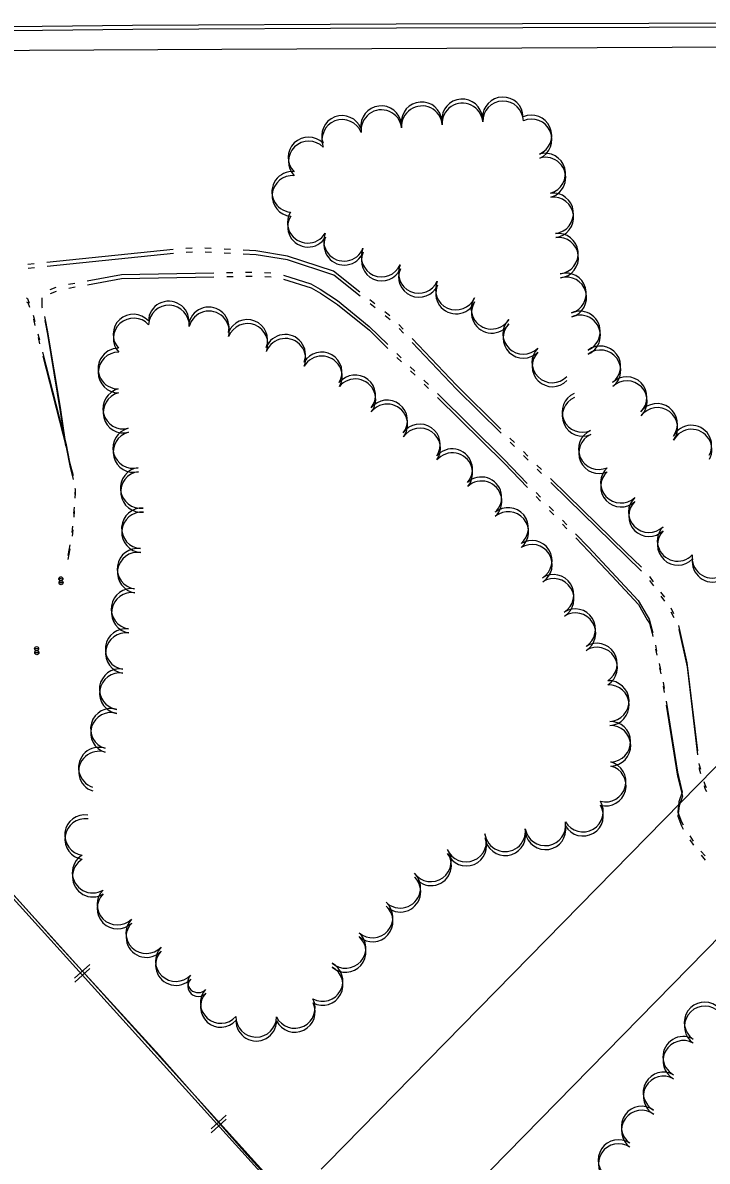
# Model space of a CAD drawing. Extents: x -25029 to 2274964, y -81170 to 687028.
# Drawn here: x 14099 to 14435, y -65900 to -65340 of the extents above; entities that cross this region are included whole.
import ezdxf

# ---------------------------------------------------------------- set-up
doc = ezdxf.new("R2010")
doc.units = 0
for name, color, linetype in [('81911BEA - RW_X_Fee_RW', 7, 'Continuous'), ('RD_X_RR_1', 7, 'Continuous'), ('ROAD', 7, 'Continuous'), ('RR', 7, 'Continuous'), ('TREES', 7, 'Continuous'), ('WATER', 7, 'Continuous')]:
    doc.layers.add(name, color=color, linetype=linetype)

msp = doc.modelspace()

# ---------------------------------------------------------------- linework, layer by layer
at = {"layer": '81911BEA - RW_X_Fee_RW'}
for points in [[(14528.6, -65351.39), (14196.48, -65352.92), (14038.66, -65353.66)], [(14245.22, -65903.96), (14248.34, -65900.86), (14455.29, -65689.68), (14757.25, -65381.56)], [(14286.87, -65946.86), (14288.01, -65945.7), (14499.2, -65730.13)]]:
    msp.add_lwpolyline(points, dxfattribs=at)
at = {"layer": 'RD_X_RR_1'}
msp.add_lwpolyline([(15118.51, -66920.09), (15102.46, -66899.16), (15084.34, -66876.1), (15065.82, -66853.33), (15031.18, -66810.62), (14998.07, -66771.73), (14964.26, -66732.51), (14917.1, -66680.24), (14867.87, -66625.06), (14814.07, -66565.02), (14709.26, -66449.36), (14635.59, -66368.17), (14613.38, -66343.41), (14593.45, -66322.12), (14570.23, -66295.75), (14491.74, -66209.34), (14426.57, -66137), (14377.08, -66081.61), (14319.17, -66018.35), (14262.81, -65956.05), (14208.8, -65896.69), (14165.77, -65847.92), (14115.8, -65793.21), (14062.6, -65734.19)], dxfattribs=at)
at = {"layer": 'ROAD'}
for points in [[(14019.25, -65342.38), (14152.56, -65340.98), (14282.19, -65340.29), (14406.44, -65339.89), (14493.41, -65339.74)], [(14019.38, -65344.31), (14152.69, -65342.92), (14282.32, -65342.25), (14406.57, -65341.87), (14493.54, -65341.73)]]:
    msp.add_lwpolyline(points, dxfattribs=at)
at = {"layer": 'RR'}
for p, q in [((14124.05, -65809.9), (14131.47, -65803.2)), ((14124.12, -65811.84), (14131.54, -65805.14)), ((14191.13, -65884.07), (14198.54, -65877.36)), ((14191.19, -65886.02), (14198.6, -65879.31))]:
    msp.add_line(p, q, dxfattribs=at)
for points in [[(13826.29, -65472.46), (14076.74, -65750.13), (14304.8, -66002.33), (14582.94, -66309.66), (14853.98, -66609.23), (15003.77, -66777.97), (15044.98, -66826.17), (15085.86, -66877.19), (15120.25, -66921.33), (15161.85, -66977.65), (15238.3, -67088.41), (15251.73, -67108.38)], [(13826.4, -65474.36), (14076.82, -65752.07), (14304.85, -66004.29), (14582.95, -66311.66), (14853.95, -66611.26), (15003.72, -66780.02), (15044.93, -66828.22), (15085.8, -66879.25), (15120.18, -66923.39), (15161.78, -66979.72), (15238.21, -67090.49), (15251.64, -67110.46)]]:
    msp.add_lwpolyline(points, dxfattribs=at)
at = {"layer": 'TREES'}
for centre, radius, start, end in [((14314.66, -65387.27), 10, 4.1373, 184.1373), ((14334.63, -65386.3), 10, 1.3868, 181.3868), ((14274.81, -65390.64), 10, 6.932, 186.932), ((14274.93, -65392.6), 10, 6.925, 186.925), ((14294.71, -65388.71), 10, 4.1373, 184.1373), ((14294.83, -65390.68), 10, 4.1303, 184.1303), ((14314.78, -65389.24), 10, 4.1303, 184.1303), ((14334.75, -65388.28), 10, 1.3798, 181.3798), ((14255.55, -65395.44), 10, 21.0373, 201.0373), ((14255.67, -65397.4), 10, 21.0303, 201.0303), ((14348.68, -65395.2), 10, 293.9059, 113.9059), ((14348.8, -65397.18), 10, 293.8989, 113.8989), ((14239.08, -65406.03), 10, 44.4591, 224.4591), ((14239.2, -65407.99), 10, 44.4521, 224.4521), ((14355.45, -65413.97), 10, 285.766, 105.766), ((14355.57, -65415.94), 10, 285.759, 105.759), ((14231.06, -65422.99), 10, 84.9449, 264.9449), ((14231.18, -65424.95), 10, 84.9379, 264.9379), ((14359.36, -65433.52), 10, 276.8225, 96.8225), ((14359.47, -65435.5), 10, 276.8155, 96.8155), ((14238.72, -65438.16), 10, 148.6308, 328.6308), ((14238.83, -65440.12), 10, 148.6238, 328.6238), ((14256.56, -65447.04), 10, 158.451, 338.451), ((14256.67, -65449), 10, 158.444, 338.444), ((14361.73, -65453.38), 10, 276.8225, 96.8225), ((14361.84, -65455.36), 10, 276.8155, 96.8155), ((14275, -65454.77), 10, 156.0684, 336.0684), ((14275.11, -65456.73), 10, 156.0614, 336.0614), ((14293.28, -65462.88), 10, 156.0684, 336.0684), ((14293.39, -65464.85), 10, 156.0614, 336.0614), ((14311.54, -65471.03), 10, 155.8246, 335.8246), ((14365.7, -65472.92), 10, 286.1301, 106.1301), ((14365.81, -65474.89), 10, 286.1231, 106.1231), ((14311.65, -65473), 10, 155.8176, 335.8176), ((14170.31, -65486.79), 10, 357.654, 177.654), ((14170.42, -65488.75), 10, 357.647, 177.647), ((14329.11, -65480.49), 10, 147.5556, 327.5556), ((14329.21, -65482.46), 10, 147.5486, 327.5486), ((14152.97, -65493.16), 10, 42.6694, 222.6694), ((14189.99, -65489.69), 10, 345.5884, 165.5884), ((14190.09, -65491.65), 10, 345.5814, 165.5814), ((14372.53, -65491.67), 10, 293.9062, 113.9063), ((14372.63, -65493.64), 10, 293.8992, 113.8993), ((14153.07, -65495.11), 10, 42.6624, 222.6624), ((14208.98, -65495.83), 10, 338.5923, 158.5923), ((14209.09, -65497.79), 10, 338.5853, 158.5853), ((14344.68, -65492.86), 10, 135.5446, 315.5446), ((14344.79, -65494.83), 10, 135.5376, 315.5376), ((14227.6, -65503.14), 10, 338.532, 158.532), ((14227.7, -65505.1), 10, 338.525, 158.525), ((14145.56, -65509.94), 10, 89.7076, 269.7076), ((14358.96, -65506.87), 10, 135.5446, 315.5446), ((14382.58, -65508.81), 10, 306.8491, 126.8491), ((14382.68, -65510.79), 10, 306.8421, 126.8421), ((14145.66, -65511.89), 10, 89.7006, 269.7006), ((14245.55, -65511.83), 10, 329.8141, 149.8141), ((14245.65, -65513.79), 10, 329.8071, 149.8071), ((14359.06, -65508.84), 10, 135.5376, 315.5376), ((14262.01, -65523.09), 10, 321.4359, 141.4359), ((14262.11, -65525.05), 10, 321.4289, 141.4289), ((14395.54, -65523.98), 10, 314.1779, 134.1779), ((14395.65, -65525.96), 10, 314.1709, 134.1709), ((14147.97, -65529.63), 10, 104.2245, 284.2245), ((14148.07, -65531.58), 10, 104.2175, 284.2175), ((14373.79, -65531.28), 10, 113.8546, 293.8546), ((14369.75, -65522.13), 0.00000000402, 113.8115, 293.8115), ((14277.73, -65535.45), 10, 322.2197, 142.2197), ((14277.83, -65537.42), 10, 322.2127, 142.2127), ((14373.89, -65533.25), 10, 113.8476, 293.8476), ((14369.85, -65524.11), 0.00000000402, 113.8045, 293.8045), ((14410.52, -65537.14), 10, 323.2319, 143.2319), ((14410.62, -65539.12), 10, 323.2249, 143.2249), ((14152.88, -65549.02), 10, 104.2245, 284.2245), ((14293.87, -65547.25), 10, 325.4255, 145.4255), ((14293.97, -65549.22), 10, 325.4185, 145.4185), ((14381.88, -65549.57), 10, 113.8546, 293.8546), ((14427.36, -65547.83), 10, 331.9634, 151.9634), ((14427.46, -65549.81), 10, 331.9564, 151.9564), ((14152.98, -65550.97), 10, 104.2175, 284.2175), ((14381.98, -65551.55), 10, 113.8476, 293.8476), ((14309.7, -65559.43), 10, 319.4344, 139.4344), ((14309.8, -65561.4), 10, 319.4274, 139.4274), ((14156.57, -65568.64), 10, 97.0857, 277.0857), ((14156.67, -65570.59), 10, 97.0787, 277.0787), ((14392.71, -65566.07), 10, 132.6842, 312.6842), ((14392.8, -65568.05), 10, 132.6772, 312.6772), ((14324.07, -65573.3), 10, 312.6004, 132.6004), ((14324.16, -65575.27), 10, 312.5934, 132.5934), ((14406.46, -65580.58), 10, 134.2165, 314.2165), ((14157.14, -65588.54), 10, 86.1559, 266.1559), ((14337.23, -65588.35), 10, 309.7083, 129.7083), ((14406.55, -65582.56), 10, 134.2095, 314.2095), ((14157.23, -65590.49), 10, 86.1489, 266.1489), ((14337.32, -65590.32), 10, 309.7013, 129.7013), ((14420.63, -65594.69), 10, 136.0623, 316.0623), ((14420.73, -65596.67), 10, 136.0553, 316.0553), ((14348.91, -65604.44), 9.93, 302.2552, 122.2552), ((14349, -65606.41), 9.93, 302.2482, 122.2482), ((14155, -65608.41), 10, 81.5739, 261.5739), ((14155.09, -65610.36), 10, 81.5669, 261.5669), ((14437.74, -65603.04), 10, 171.8996, 351.8996), ((14437.83, -65605.02), 10, 171.8926, 351.8926), ((14359.55, -65621.29), 10, 302.2552, 122.2552), ((14359.64, -65623.27), 10, 302.2482, 122.2482), ((14152.07, -65628.19), 10, 81.5739, 261.5739), ((14152.16, -65630.14), 10, 81.5669, 261.5669), ((14370.22, -65638.2), 10, 302.2552, 122.2552), ((14370.31, -65640.18), 10, 302.2482, 122.2482), ((14149.14, -65647.98), 10, 81.5739, 261.5739), ((14149.22, -65649.93), 10, 81.5669, 261.5669), ((14380.9, -65655.12), 10, 302.2552, 122.2552), ((14380.98, -65657.1), 10, 302.2482, 122.2482), ((14146.21, -65667.76), 10, 81.5739, 261.5739), ((14146.29, -65669.71), 10, 81.5669, 261.5669), ((14386.71, -65673.56), 10, 272.7533, 92.7533), ((14386.8, -65675.54), 10, 272.7463, 92.7463), ((14141.87, -65687.23), 10, 73.3098, 253.3098), ((14141.95, -65689.18), 10, 73.3028, 253.3028), ((14387.46, -65693.55), 10, 271.507, 91.507), ((14387.54, -65695.53), 10, 271.5, 91.5), ((14135.94, -65706.33), 10, 72.2127, 252.2127), ((14136.02, -65708.28), 10, 72.2057, 252.2057), ((14385.17, -65713.21), 10, 255.215, 75.215), ((14385.25, -65715.19), 10, 255.208, 75.208), ((14374.01, -65727.97), 10, 210.5786, 30.5786), ((14374.08, -65729.95), 10, 210.5716, 30.5716), ((14129.14, -65739.53), 10, 81.8384, 261.8384), ((14129.21, -65741.48), 10, 81.8314, 261.8314), ((14335.75, -65737.62), 10, 187.1308, 7.1308), ((14355.54, -65734.72), 10, 189.5684, 9.5684), ((14355.61, -65736.69), 10, 189.5614, 9.5614), ((14316.6, -65742.7), 10, 202.5662, 22.5662), ((14316.67, -65744.67), 10, 202.5592, 22.5592), ((14335.83, -65739.59), 10, 187.1238, 7.1238), ((14299.27, -65752.41), 10, 215.963, 35.963), ((14132.89, -65757.99), 10, 121.1628, 301.1628), ((14132.96, -65759.94), 10, 121.1558, 301.1558), ((14299.34, -65754.38), 10, 215.956, 35.956), ((14284.18, -65765.43), 10, 225.6265, 45.6265), ((14284.25, -65767.4), 10, 225.6195, 45.6195), ((14145.05, -65773.71), 10, 134.2648, 314.2648), ((14145.12, -65775.65), 10, 134.2578, 314.2578), ((14270.55, -65780.06), 10, 228.4201, 48.4201), ((14270.62, -65782.02), 10, 228.4131, 48.4131), ((14159.28, -65787.75), 10, 136.5161, 316.5161), ((14159.35, -65789.7), 10, 136.5091, 316.5091), ((14257.28, -65795.02), 10, 228.4201, 48.4201), ((14257.34, -65796.98), 10, 228.4131, 48.4131), ((14173.79, -65801.51), 10, 136.5161, 316.5161), ((14173.86, -65803.46), 10, 136.5091, 316.5091), ((14245.95, -65811.33), 10, 242.0415, 62.0415), ((14184.76, -65811.91), 5.11, 136.5161, 316.5161), ((14246.02, -65813.3), 10, 242.0345, 62.0345), ((14184.82, -65813.86), 5.11, 136.5091, 316.5091), ((14195.89, -65822.12), 10, 137.9697, 317.9697), ((14195.95, -65824.07), 10, 137.9627, 317.9627), ((14232.29, -65824.58), 10, 206.1912, 26.1912), ((14232.35, -65826.54), 10, 206.1842, 26.1842), ((14433.91, -65831.68), 10, 55.1098, 235.1098), ((14433.97, -65833.67), 10, 55.1028, 235.1028), ((14213.32, -65828.91), 10, 179.4866, 359.4866), ((14213.38, -65830.86), 10, 179.4796, 359.4796), ((14423.38, -65848.65), 10, 61.2315, 241.2315), ((14423.44, -65850.63), 10, 61.2245, 241.2245), ((14413.67, -65866.14), 10, 60.7293, 240.7293), ((14413.73, -65868.12), 10, 60.7223, 240.7223), ((14402.93, -65882.97), 10, 54.1754, 234.1754), ((14402.99, -65884.95), 10, 54.1684, 234.1684), ((14391.57, -65899.42), 10, 56.5712, 236.5712), ((14391.62, -65901.4), 10, 56.5642, 236.5642)]:
    msp.add_arc(centre, radius, start, end, dxfattribs=at)
at = {"layer": 'WATER'}
for p, q in [((14181.91, -65450.66), (14178.79, -65450.89)), ((14191.27, -65450.89), (14188.15, -65450.74)), ((14172.56, -65451.37), (14110.39, -65457.77)), ((14172.67, -65453.32), (14110.5, -65459.71)), ((14182.02, -65452.61), (14178.9, -65452.84)), ((14191.38, -65452.84), (14188.26, -65452.69)), ((14200.63, -65451.36), (14197.51, -65451.21)), ((14200.74, -65453.31), (14197.62, -65453.16)), ((14104.17, -65458.41), (14101.06, -65458.73)), ((14104.28, -65460.35), (14101.17, -65460.67)), ((14198.72, -65462.71), (14201.85, -65462.65)), ((14198.83, -65464.66), (14201.96, -65464.6)), ((14217.47, -65462.71), (14220.59, -65462.79)), ((14217.58, -65464.66), (14220.7, -65464.74)), ((14112.08, -65471.05), (14115, -65469.94)), ((14112.19, -65472.99), (14115.11, -65471.88)), ((14121.03, -65468.41), (14124.11, -65467.84)), ((14121.14, -65470.35), (14124.22, -65469.78)), ((14271.73, -65478.08), (14269.28, -65476.14)), ((14271.84, -65480.04), (14269.39, -65478.1)), ((14103.63, -65483.69), (14104.41, -65486.72)), ((14279.08, -65483.91), (14276.63, -65481.97)), ((14279.19, -65485.87), (14276.74, -65483.93)), ((14103.74, -65485.63), (14104.52, -65488.66)), ((14285.69, -65490.55), (14283.54, -65488.28)), ((14105.96, -65492.77), (14106.73, -65495.8)), ((14106.07, -65494.71), (14106.84, -65497.74)), ((14285.8, -65492.51), (14283.65, -65490.24)), ((14282.46, -65502.47), (14284.69, -65504.67)), ((14282.57, -65504.43), (14284.8, -65506.63)), ((14289.13, -65509.06), (14291.35, -65511.25)), ((14289.24, -65511.02), (14291.46, -65513.21)), ((14295.8, -65515.65), (14298.02, -65517.84)), ((14295.91, -65517.61), (14298.13, -65519.8)), ((14340.34, -65546.37), (14338.12, -65544.16)), ((14340.44, -65548.34), (14338.22, -65546.13)), ((14346.99, -65552.97), (14344.77, -65550.77)), ((14347.09, -65554.94), (14344.87, -65552.74)), ((14353.64, -65559.58), (14351.42, -65557.38)), ((14353.74, -65561.55), (14351.52, -65559.35)), ((14350.96, -65570.97), (14353.12, -65573.22)), ((14351.06, -65572.94), (14353.22, -65575.19)), ((14123.76, -65578.06), (14123.5, -65581.17)), ((14357.45, -65577.73), (14359.61, -65579.99)), ((14357.55, -65579.7), (14359.71, -65581.96)), ((14123.86, -65580), (14123.6, -65583.11)), ((14363.94, -65584.5), (14366.1, -65586.75)), ((14122.99, -65587.4), (14122.74, -65590.52)), ((14123.09, -65589.34), (14122.84, -65592.46)), ((14364.04, -65586.47), (14366.2, -65588.72)), ((14121.62, -65596.67), (14120.66, -65601.9)), ((14121.72, -65598.61), (14120.76, -65603.84)), ((14408.74, -65614.85), (14406.9, -65612.32)), ((14408.83, -65616.83), (14406.99, -65614.3)), ((14414.25, -65622.43), (14412.42, -65619.9)), ((14414.34, -65624.41), (14412.51, -65621.88)), ((14418.79, -65630.61), (14417.4, -65627.8)), ((14418.88, -65632.59), (14417.49, -65629.78)), ((14409.65, -65645.97), (14410.3, -65649.03)), ((14409.74, -65647.95), (14410.39, -65651.01)), ((14411.6, -65655.14), (14412.25, -65658.2)), ((14411.69, -65657.12), (14412.34, -65660.18)), ((14413.49, -65664.32), (14413.98, -65667.4)), ((14413.58, -65666.3), (14414.07, -65669.38)), ((14426.54, -65739.89), (14428.33, -65742.44)), ((14426.62, -65741.87), (14428.41, -65744.42)), ((14432.06, -65747.46), (14434.12, -65749.8)), ((14432.14, -65749.44), (14434.2, -65751.78))]:
    msp.add_line(p, q, dxfattribs=at)
for points in [[(14264.38, -65472.26), (14251.37, -65461.95), (14228.69, -65454.54), (14213.14, -65451.99), (14206.87, -65451.68)], [(14264.49, -65474.22), (14251.48, -65463.91), (14228.8, -65456.49), (14213.25, -65453.94), (14206.98, -65453.63)], [(14130.26, -65466.72), (14147.01, -65463.66), (14192.47, -65462.82)], [(14130.37, -65468.66), (14147.12, -65465.6), (14192.58, -65464.77)], [(14208.09, -65462.54), (14210.11, -65462.5), (14211.22, -65462.53)], [(14208.2, -65464.49), (14210.22, -65464.45), (14211.33, -65464.48)], [(14226.71, -65463.98), (14240.29, -65468.27), (14244.79, -65470.79), (14253.25, -65476.49), (14268.97, -65489.14), (14278.02, -65498.08)], [(14226.82, -65465.93), (14240.4, -65470.23), (14244.9, -65472.75), (14253.36, -65478.45), (14269.08, -65491.1), (14278.13, -65500.04)], [(14100.3, -65475.08), (14100.83, -65475.41), (14101.73, -65477.74)], [(14100.41, -65477.02), (14100.94, -65477.35), (14101.84, -65479.68)], [(14108.05, -65478.21), (14108, -65477.99), (14108, -65475.09)], [(14108.16, -65480.15), (14108.11, -65479.93), (14108.11, -65477.03)], [(14119.58, -65545.97), (14117.05, -65529.11), (14110.75, -65491.06), (14109.74, -65485.9), (14109.39, -65484.31)], [(14119.68, -65547.91), (14117.16, -65531.05), (14110.86, -65493), (14109.85, -65487.84), (14109.5, -65486.25)], [(14333.68, -65539.76), (14311.78, -65518.03), (14289.99, -65495.08)], [(14333.78, -65541.73), (14311.89, -65519.99), (14290.1, -65497.04)], [(14108.28, -65501.85), (14119.77, -65546.71), (14121.55, -65555.91), (14123.27, -65562.51)], [(14108.39, -65503.79), (14119.87, -65548.65), (14121.65, -65557.85), (14123.37, -65564.45)], [(14302.47, -65522.24), (14335.21, -65554.56), (14346.63, -65566.46)], [(14302.58, -65524.2), (14335.31, -65556.53), (14346.73, -65568.43)], [(14402.79, -65607.65), (14395.18, -65600.31), (14366.44, -65572.29), (14358.07, -65563.98)], [(14402.89, -65609.62), (14395.28, -65602.28), (14366.54, -65574.26), (14358.17, -65565.95)], [(14124.14, -65568.7), (14124.22, -65569.26), (14124.11, -65571.82)], [(14124.24, -65570.64), (14124.32, -65571.2), (14124.21, -65573.76)], [(14370.43, -65591.26), (14376.73, -65597.83), (14388.08, -65609.89), (14401.22, -65624.07), (14405.56, -65631.56), (14406.68, -65633.21), (14407.97, -65638.09), (14408.35, -65639.86)], [(14370.53, -65593.23), (14376.83, -65599.8), (14388.18, -65611.86), (14401.31, -65626.04), (14405.65, -65633.54), (14406.77, -65635.19), (14408.06, -65640.07), (14408.44, -65641.84)], [(14430.52, -65698.07), (14425.32, -65654.79), (14421.21, -65636.33)], [(14430.6, -65700.05), (14425.41, -65656.77), (14421.3, -65638.31)], [(14414.96, -65673.58), (14420.51, -65708.52), (14422.85, -65718.34), (14421.25, -65723.18), (14420.69, -65728.22), (14422.49, -65732.93), (14423.33, -65734.54)], [(14415.05, -65675.56), (14420.59, -65710.5), (14422.93, -65720.32), (14421.33, -65725.16), (14420.77, -65730.2), (14422.57, -65734.91), (14423.41, -65736.52)], [(14431.98, -65707.31), (14431.37, -65705.17), (14431.26, -65704.27)], [(14432.06, -65709.29), (14431.45, -65707.15), (14431.34, -65706.25)], [(14434.88, -65716.19), (14434.14, -65714.83), (14433.71, -65713.31)], [(14434.96, -65718.17), (14434.22, -65716.81), (14433.79, -65715.29)]]:
    msp.add_lwpolyline(points, dxfattribs=at)
for points in [[(14117.28, -65613.49), (14117.26, -65613.38), (14117.26, -65613.38), (14117.25, -65613.38), (14117.25, -65613.37), (14117.24, -65613.38), (14117.24, -65613.38), (14117.23, -65613.39), (14117.22, -65613.48), (14116.26, -65613.3), (14116.31, -65613.02), (14116.52, -65612.69), (14116.85, -65612.46), (14117.24, -65612.38), (14117.63, -65612.45), (14117.96, -65612.67), (14118.18, -65613), (14118.24, -65613.29)], [(14117.21, -65613.29), (14117.23, -65613.4), (14117.24, -65613.4), (14117.24, -65613.4), (14117.25, -65613.41), (14117.26, -65613.4), (14117.26, -65613.4), (14117.26, -65613.39), (14117.28, -65613.3), (14118.24, -65613.48), (14118.19, -65613.76), (14117.98, -65614.09), (14117.65, -65614.32), (14117.26, -65614.4), (14116.87, -65614.33), (14116.54, -65614.11), (14116.32, -65613.78), (14116.26, -65613.49)], [(14117.37, -65615.43), (14117.35, -65615.32), (14117.35, -65615.32), (14117.34, -65615.32), (14117.34, -65615.31), (14117.33, -65615.32), (14117.33, -65615.32), (14117.32, -65615.33), (14117.31, -65615.42), (14116.35, -65615.24), (14116.4, -65614.96), (14116.61, -65614.63), (14116.94, -65614.4), (14117.33, -65614.32), (14117.72, -65614.39), (14118.05, -65614.61), (14118.27, -65614.94), (14118.33, -65615.23)], [(14117.3, -65615.23), (14117.32, -65615.34), (14117.33, -65615.34), (14117.33, -65615.34), (14117.34, -65615.35), (14117.35, -65615.34), (14117.35, -65615.34), (14117.35, -65615.33), (14117.37, -65615.24), (14118.33, -65615.42), (14118.28, -65615.7), (14118.07, -65616.03), (14117.74, -65616.26), (14117.35, -65616.34), (14116.96, -65616.27), (14116.63, -65616.05), (14116.41, -65615.72), (14116.35, -65615.43)], [(14105.37, -65647.87), (14105.35, -65647.77), (14105.34, -65647.77), (14105.34, -65647.76), (14105.33, -65647.76), (14105.33, -65647.76), (14105.32, -65647.77), (14105.32, -65647.77), (14105.3, -65647.87), (14104.34, -65647.69), (14104.39, -65647.41), (14104.61, -65647.08), (14104.93, -65646.85), (14105.32, -65646.77), (14105.71, -65646.84), (14106.04, -65647.06), (14106.26, -65647.39), (14106.32, -65647.68)], [(14105.3, -65647.68), (14105.32, -65647.78), (14105.32, -65647.79), (14105.33, -65647.79), (14105.33, -65647.79), (14105.34, -65647.79), (14105.34, -65647.79), (14105.35, -65647.78), (14105.37, -65647.69), (14106.32, -65647.87), (14106.27, -65648.15), (14106.06, -65648.48), (14105.73, -65648.7), (14105.34, -65648.79), (14104.95, -65648.71), (14104.62, -65648.5), (14104.4, -65648.17), (14104.34, -65647.87)], [(14105.46, -65649.81), (14105.44, -65649.71), (14105.43, -65649.71), (14105.43, -65649.7), (14105.42, -65649.7), (14105.42, -65649.7), (14105.41, -65649.71), (14105.41, -65649.71), (14105.39, -65649.81), (14104.43, -65649.63), (14104.48, -65649.35), (14104.7, -65649.02), (14105.02, -65648.79), (14105.41, -65648.71), (14105.8, -65648.78), (14106.13, -65649), (14106.35, -65649.33), (14106.41, -65649.62)], [(14105.39, -65649.62), (14105.41, -65649.72), (14105.41, -65649.73), (14105.42, -65649.73), (14105.42, -65649.73), (14105.43, -65649.73), (14105.43, -65649.73), (14105.44, -65649.72), (14105.46, -65649.63), (14106.41, -65649.81), (14106.36, -65650.09), (14106.15, -65650.42), (14105.82, -65650.64), (14105.43, -65650.73), (14105.04, -65650.65), (14104.71, -65650.44), (14104.49, -65650.11), (14104.43, -65649.81)]]:
    msp.add_lwpolyline(points, close=True, dxfattribs=at)

doc.saveas('drawing.dxf')
